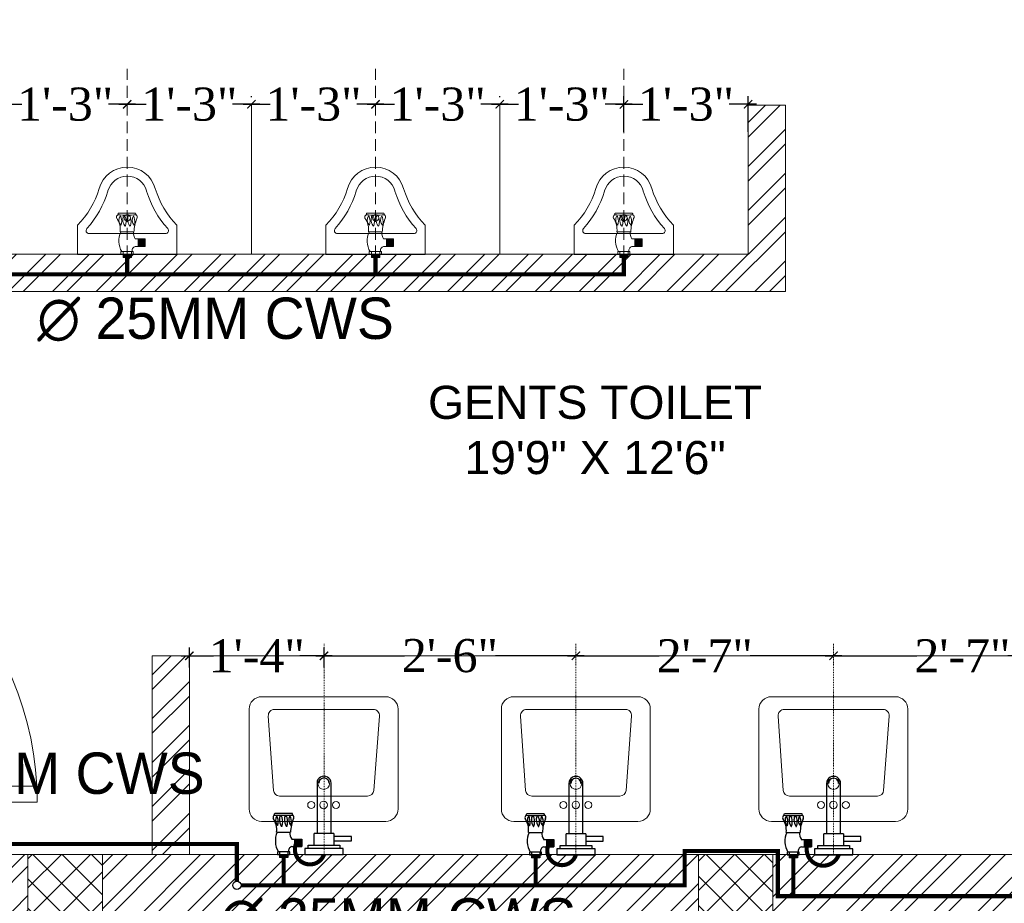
# Model space of a CAD drawing. Header units: inches. Extents: x 105152 to 158499, y 12149 to 30915.
# Tile 328 of 339: x 125587 to 125706, y 29328 to 29434. Entities that reach past the tile are written whole.
import ezdxf

# ---------------------------------------------------------------- set-up
doc = ezdxf.new("R2010")
doc.units = ezdxf.units.IN
doc.header["$MEASUREMENT"] = 0
doc.header["$PDMODE"] = 34
doc.linetypes.add('DASHED2', pattern=[0.375, 0.25, -0.125])
for name, color, linetype, lineweight in [('CENTER', 46, 'DASHED2', 9), ('FIRE TEXT', 7, 'Continuous', 25), ('PD_DOOR', 42, 'Continuous', 25), ('PL. FICTURE', 4, 'Continuous', 25), ('PP-Domestic  Cold Water Supply', 5, 'Continuous', 25), ('PP-SPRINKLER PIPE', 1, 'Continuous', 0), ('UAV', 140, 'Continuous', 5)]:
    doc.layers.add(name, color=color, linetype=linetype, lineweight=lineweight)
doc.layers.add('PD_025_TEXT', color=61, linetype='Continuous')
doc.layers.add('PP--DIM', color=7, linetype='Continuous')
doc.layers.add('PD_BASE', color=8, linetype='Continuous', transparency=0.5)
doc.styles.add('MtX_Times_New_Roman', font='txt')
doc.styles.add('style1', font='arial.ttf', dxfattribs={"height": 500})
doc.styles.add('TIMES NEW ROMAN', font='times.ttf')
doc.dimstyles.new('PP-DIM', dxfattribs={"dimtxt": 4, "dimasz": 1, "dimexe": 1, "dimexo": 1, "dimgap": 0.09, "dimtad": 0, "dimdec": 0, "dimzin": 0, "dimdsep": 46, "dimlunit": 4, "dimtxsty": 'TIMES NEW ROMAN', "dimblk": 'ARCHTICK', "dimcen": 0.09, "dimdle": 1, "dimclrd": 256, "dimclre": 256, "dimclrt": 256, "dimadec": 0, "dimazin": 0, "dimtfac": 1, "dimtdec": 4, "dimtofl": 0, "dimtmove": 1, "dimatfit": 3, "dimfxl": 1, "dimtolj": 1, "dimtzin": 0, "dimlwd": -1, "dimlwe": -1, "dimarcsym": 0})

# ---------------------------------------------------------------- blocks, each defined once
blk = doc.blocks.new('LV')
at = {"color": 251, "lineweight": 5}
for p, q in [((-254, 510.1), (254, 510.1)), ((-304.8, 50.8), (-304.8, 459.3)), ((-201, 458), (203.1, 458)), ((304.8, 459.3), (304.8, 50.8)), ((-205.3, 127), (-226.3, 430.8)), ((228.4, 430.6), (205.5, 126.8)), ((180.2, 103.5), (-180, 103.5)), ((254, 0), (-254, 0))]:
    blk.add_line(p, q, dxfattribs=at)
for centre, radius in [((0.4, 154.3), 23.6), ((-50.8, 67.2), 14.4), ((0, 67.2), 15.3), ((50.8, 67.2), 14.4)]:
    blk.add_circle(centre, radius, dxfattribs=at)
for centre, radius, start, end in [((-254, 459.3), 50.8, 90, 180), ((254, 459.3), 50.8, 0, 90), ((-201, 432.6), 25.4, 90, 184.2016), ((203.1, 432.6), 25.4, 355.4179, 90), ((-180, 128.9), 25.4, 184.2016, 270), ((180.2, 128.9), 25.4, 270, 355.4179), ((-254, 50.8), 50.8, 180, 270), ((254, 50.8), 50.8, 270, 0)]:
    blk.add_arc(centre, radius, start, end, dxfattribs=at)
blk = doc.blocks.new('A$C33087201')
at = {"color": 251, "lineweight": 5}
for p, q in [((0, 289.6), (165, 289.6)), ((0, 289.6), (0, 193.2)), ((330, 289.6), (165, 289.6)), ((330, 289.6), (330, 193.2)), ((38.1, 220.9), (291.9, 220.9))]:
    blk.add_line(p, q, dxfattribs=at)
blk.add_circle((165, 168.2), 10.4, dxfattribs=at)
for centre, radius, start, end in [((38.1, 210.9), 10, 90, 221.8242), ((-215.7, -16.2), 330.6, 16.9059, 41.8242), ((545.7, -16.2), 330.6, 138.1758, 163.0941), ((291.9, 210.9), 10, 318.1758, 90), ((-215.7, -16.2), 300.6, 16.9059, 44.1446), ((545.7, -16.2), 300.6, 135.8554, 163.0941), ((164.8, 96.2), 96.2, 195.0681, 270.0943), ((164.8, 96.2), 66.2, 195.0681, 270.0943), ((165.2, 96.2), 66.2, 269.9057, 344.9319), ((165.2, 96.2), 96.2, 269.9057, 344.9319)]:
    blk.add_arc(centre, radius, start, end, dxfattribs=at)
blk = doc.blocks.new('door 1')
at = {"layer": 'PD_DOOR', "color": 251, "lineweight": 5}
for p, q in [((160472.9, 15356.5), (160472.9, 15360.1)), ((160472.9, 15360.1), (160472.9, 15356.5)), ((160602.9, 15360.1), (160472.9, 15360.1)), ((160472.9, 15360.1), (160472.9, 15359.7)), ((160472.9, 15335.1), (160472.9, 15360.1)), ((160472.9, 15359.7), (160472.9, 15335.6)), ((159755.9, 15337.6), (159695.9, 15337.6)), ((159695.9, 15337.6), (159695.9, 15312.6)), ((159695.9, 15312.6), (159695.9, 15337.6)), ((159695.9, 15337.6), (159755.9, 15337.6)), ((159695.9, 15212.6), (159695.9, 15337.6)), ((159697.9, 15312.6), (159697.9, 15335.6)), ((159697.9, 15335.6), (159753.9, 15335.6)), ((159753.9, 15335.6), (159697.9, 15335.6)), ((159697.9, 15335.6), (159697.9, 15312.6)), ((159753.9, 15335.6), (159753.9, 15267.6)), ((159753.9, 15267.6), (159753.9, 15335.6)), ((159755.9, 15265.6), (159755.9, 15337.6)), ((159755.9, 15337.6), (159755.9, 15265.6)), ((160472.9, 15335.1), (160472.9, 15338.8)), ((160472.9, 15338.8), (160472.9, 15335.1)), ((160472.9, 15335.6), (160472.9, 15335.1)), ((160472.9, 15335.1), (160602.9, 15335.1)), ((160795.9, 15337.6), (160735.9, 15337.6)), ((160735.9, 15337.6), (160735.9, 15265.6)), ((160735.9, 15265.6), (160735.9, 15337.6)), ((160735.9, 15337.6), (160795.9, 15337.6)), ((160737.9, 15267.6), (160737.9, 15335.6)), ((160737.9, 15335.6), (160793.9, 15335.6)), ((160793.9, 15335.6), (160737.9, 15335.6)), ((160737.9, 15335.6), (160737.9, 15267.6)), ((160793.9, 15335.6), (160793.9, 15312.6)), ((160793.9, 15312.6), (160793.9, 15335.6)), ((160795.9, 15312.6), (160795.9, 15337.6)), ((160795.9, 15337.6), (160795.9, 15312.6)), ((160795.9, 15337.6), (160795.9, 15212.6)), ((159695.9, 15312.6), (159697.9, 15312.6)), ((159697.9, 15312.6), (159695.9, 15312.6)), ((160615.4, 15322.6), (160615.4, 15272.6)), ((160640.4, 15272.6), (160640.4, 15322.6)), ((160793.9, 15312.6), (160795.9, 15312.6)), ((160795.9, 15312.6), (160793.9, 15312.6)), ((159753.9, 15267.6), (159738.9, 15267.6)), ((159738.9, 15267.6), (159738.9, 15214.6)), ((159738.9, 15214.6), (159738.9, 15267.6)), ((159738.9, 15267.6), (159753.9, 15267.6)), ((159740.9, 15212.6), (159740.9, 15265.6)), ((159740.9, 15265.6), (159755.9, 15265.6)), ((159755.9, 15265.6), (159740.9, 15265.6)), ((159740.9, 15265.6), (159740.9, 15212.6)), ((160605.4, 15272.6), (160605.4, 15262.6)), ((160622.1, 15272.6), (160605.4, 15272.6)), ((160605.4, 15272.6), (160622.1, 15272.6)), ((160640.4, 15272.6), (160615.4, 15272.6)), ((160615.4, 15272.6), (160621.7, 15272.6)), ((160617.9, 15267.6), (160617.9, 15262.6)), ((160637.9, 15267.6), (160617.9, 15267.6)), ((160617.9, 15267.6), (160637.9, 15267.6)), ((160621.7, 15272.6), (160624.7, 15272.6)), ((160624.7, 15272.6), (160627.9, 15272.6)), ((160627.9, 15272.6), (160631.2, 15272.6)), ((160627.9, 15272.6), (160650.4, 15272.6)), ((160631.2, 15272.6), (160634.2, 15272.6)), ((160650.4, 15272.6), (160633.8, 15272.6)), ((160634.2, 15272.6), (160640.4, 15272.6)), ((160637.9, 15262.6), (160637.9, 15267.6)), ((160650.4, 15262.6), (160650.4, 15272.6)), ((160735.9, 15265.6), (160750.9, 15265.6)), ((160750.9, 15265.6), (160735.9, 15265.6)), ((160752.9, 15267.6), (160737.9, 15267.6)), ((160737.9, 15267.6), (160752.9, 15267.6)), ((160750.9, 15265.6), (160750.9, 15212.6)), ((160750.9, 15212.6), (160750.9, 15265.6)), ((160752.9, 15214.6), (160752.9, 15267.6)), ((160752.9, 15267.6), (160752.9, 15214.6)), ((159697.9, 15237.6), (159695.9, 15237.6)), ((159695.9, 15237.6), (159695.9, 15212.6)), ((159695.9, 15212.6), (159695.9, 15237.6)), ((159695.9, 15237.6), (159697.9, 15237.6)), ((159697.9, 15214.6), (159697.9, 15237.6)), ((159697.9, 15237.6), (159697.9, 15214.6)), ((160747.9, 15262.6), (159743.9, 15262.6)), ((159743.9, 15262.6), (159743.9, 15212.6)), ((160747.9, 15262.6), (159743.9, 15262.6)), ((159743.9, 15262.6), (159743.9, 15212.6)), ((160650.4, 15262.6), (160605.4, 15262.6)), ((160605.4, 15262.6), (160650.4, 15262.6)), ((160637.9, 15262.6), (160617.9, 15262.6)), ((160617.9, 15262.6), (160637.9, 15262.6)), ((160747.9, 15212.6), (160747.9, 15262.6)), ((160747.9, 15262.6), (160747.9, 15212.6)), ((160795.9, 15237.6), (160793.9, 15237.6)), ((160793.9, 15237.6), (160793.9, 15214.6)), ((160793.9, 15214.6), (160793.9, 15237.6)), ((160793.9, 15237.6), (160795.9, 15237.6)), ((160795.9, 15212.6), (160795.9, 15237.6)), ((160795.9, 15237.6), (160795.9, 15212.6)), ((159695.9, 15212.6), (159740.9, 15212.6)), ((159740.9, 15212.6), (159695.9, 15212.6)), ((159695.9, 15212.6), (159743.9, 15212.6)), ((159743.9, 15212.6), (159695.9, 15212.6)), ((159738.9, 15214.6), (159697.9, 15214.6)), ((159697.9, 15214.6), (159738.9, 15214.6)), ((159793.9, 15212.6), (159743.9, 15212.6)), ((159743.9, 15212.6), (159743.9, 14208.6)), ((159743.9, 15212.6), (160747.9, 15212.6)), ((159743.9, 15212.6), (159793.9, 15212.6)), ((159743.9, 15212.6), (159793.9, 15212.6)), ((159793.9, 15212.6), (159743.9, 15212.6)), ((159793.9, 14208.6), (159793.9, 15212.6)), ((159793.9, 15212.6), (160747.9, 15212.6)), ((159793.9, 15212.6), (160747.9, 15212.6)), ((160747.9, 15212.6), (159793.9, 15212.6)), ((160605.4, 15212.6), (160605.4, 15202.6)), ((160605.4, 15212.6), (160650.4, 15212.6)), ((160639.2, 15212.6), (160605.4, 15212.6)), ((160617.9, 15212.6), (160617.9, 15207.6)), ((160617.9, 15212.6), (160637.9, 15212.6)), ((160618.3, 15212.6), (160617.9, 15212.6)), ((160617.9, 15207.6), (160637.9, 15207.6)), ((160637.9, 15207.6), (160617.9, 15207.6)), ((160637.9, 15212.6), (160618.3, 15212.6)), ((160637.9, 15207.6), (160637.9, 15212.6)), ((160650.4, 15212.6), (160639.2, 15212.6)), ((160650.4, 15202.6), (160650.4, 15212.6)), ((160747.9, 15212.6), (160795.9, 15212.6)), ((160795.9, 15212.6), (160747.9, 15212.6)), ((160750.9, 15212.6), (160795.9, 15212.6)), ((160795.9, 15212.6), (160750.9, 15212.6)), ((160793.9, 15214.6), (160752.9, 15214.6)), ((160752.9, 15214.6), (160793.9, 15214.6)), ((160605.4, 15202.6), (160650.4, 15202.6)), ((160650.4, 15202.6), (160605.4, 15202.6)), ((160615.4, 15202.6), (160615.4, 15177.6)), ((160615.4, 15202.6), (160640.4, 15202.6)), ((160640.4, 15202.6), (160615.4, 15202.6)), ((160640.4, 15177.6), (160640.4, 15202.6)), ((160472.9, 15165.1), (160472.9, 15161.5)), ((160472.9, 15161.5), (160472.9, 15165.1)), ((160602.9, 15165.1), (160472.9, 15165.1)), ((160472.9, 15165.1), (160472.9, 15164.7)), ((160472.9, 15140.1), (160472.9, 15165.1)), ((160472.9, 15164.7), (160472.9, 15140.6)), ((160472.9, 15143.8), (160472.9, 15140.1)), ((160472.9, 15140.1), (160472.9, 15143.8)), ((160472.9, 15140.6), (160472.9, 15140.1)), ((160472.9, 15140.1), (160602.9, 15140.1)), ((159743.9, 14208.6), (159793.9, 14208.6))]:
    blk.add_line(p, q, dxfattribs=at)
at = {"layer": 'PD_DOOR', "color": 251, "lineweight": 5, "flags": 128}
for points in [[(160460.4, 15347.6), (160460.5, 15348.1), (160460.5, 15348.6), (160460.5, 15349.1), (160460.6, 15349.6), (160460.7, 15350.1), (160460.8, 15350.6), (160460.9, 15351.1), (160461.1, 15351.6), (160461.2, 15352), (160461.4, 15352.5), (160461.6, 15353), (160461.9, 15353.4), (160462.1, 15353.9), (160462.4, 15354.3), (160462.6, 15354.7), (160462.9, 15355.1), (160463.2, 15355.5), (160463.5, 15355.9), (160463.9, 15356.3), (160464.2, 15356.6), (160464.6, 15357), (160465, 15357.3), (160465.4, 15357.6), (160465.8, 15357.9), (160466.2, 15358.2), (160466.6, 15358.4), (160467, 15358.7), (160467.5, 15358.9), (160467.9, 15359.1), (160468.4, 15359.3), (160468.9, 15359.5), (160469.4, 15359.6), (160469.8, 15359.8), (160470.3, 15359.9), (160470.8, 15360), (160471.3, 15360), (160471.8, 15360.1), (160472.3, 15360.1), (160472.8, 15360.1), (160472.9, 15360.1)], [(160640.4, 15322.6), (160640.4, 15324.1), (160640.3, 15325.6), (160640.2, 15327.1), (160640, 15328.6), (160639.7, 15330.1), (160639.4, 15331.6), (160639, 15333), (160638.5, 15334.4), (160638, 15335.9), (160637.5, 15337.2), (160636.9, 15338.6), (160636.2, 15340), (160635.5, 15341.3), (160634.7, 15342.6), (160633.9, 15343.8), (160633, 15345), (160632.1, 15346.2), (160631.1, 15347.4), (160630.1, 15348.5), (160629.1, 15349.5), (160628, 15350.6), (160626.8, 15351.5), (160625.7, 15352.5), (160624.4, 15353.4), (160623.2, 15354.2), (160621.9, 15355), (160620.6, 15355.7), (160619.3, 15356.4), (160617.9, 15357), (160616.5, 15357.6), (160615.1, 15358.1), (160613.7, 15358.6), (160612.2, 15359), (160610.8, 15359.3), (160609.3, 15359.6), (160607.8, 15359.8), (160606.3, 15360), (160604.8, 15360.1), (160603.3, 15360.1), (160602.9, 15360.1)], [(160472.9, 15335.1), (160472.4, 15335.2), (160471.9, 15335.2), (160471.4, 15335.2), (160470.9, 15335.3), (160470.5, 15335.4), (160470, 15335.5), (160469.5, 15335.6), (160469, 15335.8), (160468.5, 15335.9), (160468.1, 15336.1), (160467.6, 15336.3), (160467.2, 15336.6), (160466.7, 15336.8), (160466.3, 15337.1), (160465.9, 15337.3), (160465.5, 15337.6), (160465.1, 15337.9), (160464.7, 15338.2), (160464.3, 15338.6), (160464, 15338.9), (160463.6, 15339.3), (160463.3, 15339.7), (160463, 15340.1), (160462.7, 15340.5), (160462.4, 15340.9), (160462.2, 15341.3), (160461.9, 15341.8), (160461.7, 15342.2), (160461.5, 15342.7), (160461.3, 15343.1), (160461.1, 15343.6), (160461, 15344.1), (160460.8, 15344.5), (160460.7, 15345), (160460.6, 15345.5), (160460.5, 15346), (160460.5, 15346.5), (160460.5, 15347), (160460.4, 15347.5), (160460.4, 15347.6)], [(160602.9, 15335.1), (160603.4, 15335.1), (160603.9, 15335.1), (160604.4, 15335.1), (160604.9, 15335), (160605.4, 15334.9), (160605.9, 15334.8), (160606.4, 15334.7), (160606.9, 15334.5), (160607.3, 15334.3), (160607.8, 15334.2), (160608.3, 15334), (160608.7, 15333.7), (160609.2, 15333.5), (160609.6, 15333.2), (160610, 15333), (160610.4, 15332.7), (160610.8, 15332.4), (160611.2, 15332), (160611.6, 15331.7), (160611.9, 15331.4), (160612.2, 15331), (160612.6, 15330.6), (160612.9, 15330.2), (160613.2, 15329.8), (160613.5, 15329.4), (160613.7, 15329), (160614, 15328.5), (160614.2, 15328.1), (160614.4, 15327.6), (160614.6, 15327.2), (160614.8, 15326.7), (160614.9, 15326.2), (160615.1, 15325.7), (160615.2, 15325.3), (160615.3, 15324.8), (160615.3, 15324.3), (160615.4, 15323.8), (160615.4, 15323.3), (160615.4, 15322.8), (160615.4, 15322.6)], [(160602.9, 15140.1), (160604.4, 15140.2), (160605.9, 15140.3), (160607.4, 15140.4), (160608.9, 15140.6), (160610.4, 15140.9), (160611.9, 15141.2), (160613.3, 15141.6), (160614.7, 15142), (160616.2, 15142.5), (160617.5, 15143.1), (160618.9, 15143.7), (160620.3, 15144.4), (160621.6, 15145.1), (160622.9, 15145.9), (160624.1, 15146.7), (160625.3, 15147.6), (160626.5, 15148.5), (160627.7, 15149.5), (160628.8, 15150.5), (160629.8, 15151.5), (160630.9, 15152.6), (160631.8, 15153.8), (160632.8, 15154.9), (160633.7, 15156.1), (160634.5, 15157.4), (160635.3, 15158.7), (160636, 15160), (160636.7, 15161.3), (160637.3, 15162.7), (160637.9, 15164.1), (160638.4, 15165.5), (160638.9, 15166.9), (160639.3, 15168.3), (160639.6, 15169.8), (160639.9, 15171.3), (160640.1, 15172.8), (160640.3, 15174.2), (160640.4, 15175.7), (160640.4, 15177.2), (160640.4, 15177.6)], [(160615.4, 15177.6), (160615.4, 15177.1), (160615.4, 15176.6), (160615.4, 15176.1), (160615.3, 15175.7), (160615.2, 15175.2), (160615.1, 15174.7), (160615, 15174.2), (160614.8, 15173.7), (160614.6, 15173.2), (160614.5, 15172.8), (160614.3, 15172.3), (160614, 15171.9), (160613.8, 15171.4), (160613.5, 15171), (160613.3, 15170.6), (160613, 15170.2), (160612.7, 15169.8), (160612.3, 15169.4), (160612, 15169), (160611.7, 15168.7), (160611.3, 15168.3), (160610.9, 15168), (160610.5, 15167.7), (160610.1, 15167.4), (160609.7, 15167.1), (160609.3, 15166.9), (160608.8, 15166.6), (160608.4, 15166.4), (160607.9, 15166.2), (160607.5, 15166), (160607, 15165.8), (160606.5, 15165.7), (160606, 15165.5), (160605.6, 15165.4), (160605.1, 15165.3), (160604.6, 15165.3), (160604.1, 15165.2), (160603.6, 15165.2), (160603.1, 15165.1), (160602.9, 15165.1)], [(160460.4, 15152.6), (160460.5, 15153.1), (160460.5, 15153.6), (160460.5, 15154.1), (160460.6, 15154.6), (160460.7, 15155.1), (160460.8, 15155.6), (160460.9, 15156.1), (160461.1, 15156.6), (160461.2, 15157), (160461.4, 15157.5), (160461.6, 15158), (160461.9, 15158.4), (160462.1, 15158.9), (160462.4, 15159.3), (160462.6, 15159.7), (160462.9, 15160.1), (160463.2, 15160.5), (160463.5, 15160.9), (160463.9, 15161.3), (160464.2, 15161.6), (160464.6, 15162), (160465, 15162.3), (160465.4, 15162.6), (160465.8, 15162.9), (160466.2, 15163.2), (160466.6, 15163.4), (160467, 15163.7), (160467.5, 15163.9), (160467.9, 15164.1), (160468.4, 15164.3), (160468.9, 15164.5), (160469.4, 15164.6), (160469.8, 15164.8), (160470.3, 15164.9), (160470.8, 15165), (160471.3, 15165), (160471.8, 15165.1), (160472.3, 15165.1), (160472.8, 15165.1), (160472.9, 15165.1)], [(160472.9, 15140.1), (160472.4, 15140.2), (160471.9, 15140.2), (160471.4, 15140.2), (160470.9, 15140.3), (160470.5, 15140.4), (160470, 15140.5), (160469.5, 15140.6), (160469, 15140.8), (160468.5, 15140.9), (160468.1, 15141.1), (160467.6, 15141.3), (160467.2, 15141.6), (160466.7, 15141.8), (160466.3, 15142.1), (160465.9, 15142.3), (160465.5, 15142.6), (160465.1, 15142.9), (160464.7, 15143.2), (160464.3, 15143.6), (160464, 15143.9), (160463.6, 15144.3), (160463.3, 15144.7), (160463, 15145.1), (160462.7, 15145.5), (160462.4, 15145.9), (160462.2, 15146.3), (160461.9, 15146.8), (160461.7, 15147.2), (160461.5, 15147.7), (160461.3, 15148.1), (160461.1, 15148.6), (160461, 15149.1), (160460.8, 15149.5), (160460.7, 15150), (160460.6, 15150.5), (160460.5, 15151), (160460.5, 15151.5), (160460.5, 15152), (160460.4, 15152.5), (160460.4, 15152.6)]]:
    blk.add_lwpolyline(points, dxfattribs=at)
at = {"layer": 'PD_DOOR', "color": 251, "lineweight": 5}
blk.add_arc((159743.9, 15212.6), 1004, 270, 0, dxfattribs=at)
blk = doc.blocks.new('DOOR1')
at = {"color": 251, "xscale": 0.03818181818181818, "yscale": 0.03818181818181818, "zscale": 0.03818181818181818, "rotation": 90}
blk.add_blockref('door 1', (-2370.94, -8406.75), dxfattribs=at)
blk = doc.blocks.new('FIRST FLOOR AR PLAN')
at = {"layer": 'PD_BASE', "lineweight": 5}
h = blk.add_hatch(dxfattribs=at)
h.set_pattern_fill('ANSI32', color=256, scale=10)
h.set_pattern_definition([(45, (123173.841, 20768.249), (-2.65165, 2.65165), []), (45, (123175.6088, 20768.249), (-2.65165, 2.65165), [])])
h.paths.add_polyline_path([(123176.99, 20811), (123167.99, 20811), (123167.99, 20729.5), (123176.99, 20729.5)])
h.paths.add_polyline_path([(123538.49, 20663.5), (123368.99, 20663.5), (123368.99, 20654.5), (123538.49, 20654.5)])
h.paths.add_polyline_path([(123722.99, 20663.5), (123553.49, 20663.5), (123553.49, 20654.5), (123722.99, 20654.5)])
h.paths.add_polyline_path([(123176.99, 21527.5), (123167.99, 21527.5), (123167.99, 21446), (123176.99, 21446)])
h.paths.add_polyline_path([(123176.99, 21431), (123167.99, 21431), (123167.99, 21291), (123176.99, 21291)])
h.paths.add_polyline_path([(123176.99, 21276), (123167.99, 21276), (123167.99, 21136), (123176.99, 21136)])
h.paths.add_polyline_path([(123176.99, 21121), (123167.99, 21121), (123167.99, 20981), (123176.99, 20981)])
h.paths.add_polyline_path([(123176.99, 20966), (123167.99, 20966), (123167.99, 20826), (123176.99, 20826)])
h.paths.add_polyline_path([(124268.99, 21602.5), (124102.49, 21602.5), (124102.49, 21593.5), (124268.99, 21593.5)])
h.paths.add_polyline_path([(124087.49, 21602.5), (123922.49, 21602.5), (123922.49, 21593.5), (124087.49, 21593.5)])
h.paths.add_polyline_path([(123907.49, 21602.5), (123737.99, 21602.5), (123737.99, 21593.5), (123907.49, 21593.5)])
h.paths.add_polyline_path([(123722.99, 21602.5), (123553.49, 21602.5), (123553.49, 21593.5), (123722.99, 21593.5)])
h.paths.add_polyline_path([(123353.99, 21602.5), (123242.99, 21602.5), (123242.99, 21593.5), (123353.99, 21593.5)])
h.paths.add_polyline_path([(123227.99, 21602.5), (123167.99, 21602.5), (123167.99, 21542.5), (123176.99, 21542.5), (123176.99, 21593.5), (123227.99, 21593.5)])
h.paths.add_polyline_path([(123176.99, 20714.5), (123167.99, 20714.5), (123167.99, 20654.5), (123227.99, 20654.5), (123227.99, 20663.5), (123176.99, 20663.5)])
h.paths.add_polyline_path([(123353.99, 20663.5), (123242.99, 20663.5), (123242.99, 20654.5), (123353.99, 20654.5)])
h.paths.add_polyline_path([(123762.74, 20663.5), (123737.99, 20663.5), (123737.99, 20654.5), (123762.74, 20654.5)])
h.paths.add_polyline_path([(123907.49, 20663.5), (123882.74, 20663.5), (123882.74, 20654.5), (123907.49, 20654.5)])
h.paths.add_polyline_path([(123944.99, 20663.5), (123922.49, 20663.5), (123922.49, 20654.5), (123944.99, 20654.5)])
h.paths.add_polyline_path([(124087.49, 20663.5), (124064.99, 20663.5), (124064.99, 20654.5), (124087.49, 20654.5)])
h.paths.add_polyline_path([(124124.99, 20663.5), (124102.49, 20663.5), (124102.49, 20654.5), (124124.99, 20654.5)])
h.paths.add_polyline_path([(124268.99, 20663.5), (124244.99, 20663.5), (124244.99, 20654.5), (124268.99, 20654.5)])
h.paths.add_polyline_path([(124283.99, 20672.5), (124274.99, 20672.5)])
h.paths.add_polyline_path([(124283.99, 20811), (124274.99, 20811), (124274.99, 20672.5), (124283.99, 20672.5)])
h.paths.add_polyline_path([(124283.99, 20966), (124274.99, 20966), (124274.99, 20826), (124283.99, 20826)])
h.paths.add_polyline_path([(124283.99, 21276), (124274.99, 21276), (124274.99, 20981), (124283.99, 20981)])
h.paths.add_polyline_path([(124283.99, 21584.5), (124274.99, 21584.5), (124274.99, 21446), (124283.99, 21446)])
h.paths.add_polyline_path([(124265.99, 21443), (124160.99, 21443), (124160.99, 21434), (124265.99, 21434)])
h.paths.add_polyline_path([(124160.99, 21431), (124151.99, 21431), (124151.99, 21353), (124160.99, 21353)])
h.paths.add_polyline_path([(124151.99, 21443), (124079.99, 21443), (124079.99, 21434), (124151.99, 21434)])
h.paths.add_polyline_path([(124079.99, 21431), (124070.99, 21431), (124070.99, 21353), (124079.99, 21353)])
h.paths.add_polyline_path([(124070.99, 21443), (123989.99, 21443), (123989.99, 21341), (124016.99, 21341), (124016.99, 21350), (123998.99, 21350), (123998.99, 21434), (124070.99, 21434)])
h.paths.add_polyline_path([(124070.99, 21350), (124052.99, 21350), (124052.99, 21341), (124070.99, 21341)], flags=17)
h.paths.add_polyline_path([(124097.99, 21350), (124079.99, 21350), (124079.99, 21341), (124097.99, 21341)])
h.paths.add_polyline_path([(124151.99, 21350), (124133.99, 21350), (124133.99, 21341), (124151.99, 21341)])
h.paths.add_polyline_path([(124160.99, 21341), (124151.99, 21341), (124151.99, 21278), (124160.99, 21278)])
h.paths.add_polyline_path([(124283.99, 21292), (124274.99, 21292), (124274.99, 21291), (124283.99, 21291)])
h.paths.add_polyline_path([(124283.99, 21431), (124274.99, 21431), (124274.99, 21412), (124283.99, 21412)])
h.paths.add_polyline_path([(123405.74, 21593.5), (123405.74, 21602.5), (123368.99, 21602.5), (123368.99, 21593.5)])
h.paths.add_polyline_path([(123501.74, 21602.5), (123501.74, 21593.5), (123538.49, 21593.5), (123538.49, 21602.5)])
h = blk.add_hatch(dxfattribs=at)
h.set_pattern_fill('ANSI32', color=256, scale=10)
h.set_pattern_definition([(45, (150297.4604, 39481.8853), (-2.65165043, 2.65165043), []), (45, (150299.228, 39481.8853), (-2.65165043, 2.65165043), [])])
h.paths.add_polyline_path([(124090.49, 21467), (124085.99, 21467), (124085.99, 21443), (124090.49, 21443)])
h.paths.add_polyline_path([(124223.99, 21480.62), (124214.99, 21480.62), (124214.99, 21443), (124219.49, 21443), (124219.49, 21476.12), (124223.99, 21476.12)])
h.paths.add_polyline_path([(124274.99, 21480.62), (124247.99, 21480.62), (124247.99, 21476.12), (124274.99, 21476.12)])
h.paths.add_polyline_path([(124162.49, 21533.5), (124157.99, 21533.5), (124157.99, 21515.5), (124037.99, 21515.5), (124037.99, 21511), (124162.49, 21511)])
h = blk.add_hatch(dxfattribs=at)
h.set_pattern_fill('ANSI37', color=256, scale=20)
h.set_pattern_definition([(45, (268611.2745, 47371.9895), (-1.767766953, 1.767766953), []), (135, (268611.2745, 47371.9895), (-1.767766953, -1.767766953), [])])
h.paths.add_polyline_path([(124160.99, 21431), (124160.99, 21443), (124151.99, 21443), (124151.99, 21431)])
h.paths.add_polyline_path([(124079.99, 21431), (124079.99, 21443), (124070.99, 21443), (124070.99, 21431)])
h.paths.add_polyline_path([(124079.99, 21341), (124079.99, 21353), (124070.99, 21353), (124070.99, 21341)])
h.paths.add_polyline_path([(124160.99, 21353), (124151.99, 21353), (124151.99, 21341), (124160.99, 21341)])
at = {"layer": 'PD_BASE', "lineweight": 5, "ltscale": 12}
for p, q in [((124097.99, 21515.5), (124097.99, 21533.5)), ((124127.99, 21515.5), (124127.99, 21533.5)), ((124214.99, 21467), (124090.49, 21467))]:
    blk.add_line(p, q, dxfattribs=at)
at = {"layer": 'PD_BASE', "lineweight": 5}
for p, q in [((124157.99, 21515.5), (124157.99, 21533.5)), ((124157.99, 21533.5), (124162.49, 21533.5)), ((124162.49, 21511), (124162.49, 21533.5)), ((124037.99, 21515.5), (124157.99, 21515.5)), ((124037.99, 21511), (124162.49, 21511)), ((124085.99, 21467), (124085.99, 21443)), ((124085.99, 21467), (124090.49, 21467)), ((124090.49, 21467), (124090.49, 21443)), ((124070.99, 21443), (123989.99, 21443)), ((124070.99, 21341), (124070.99, 21443)), ((124265.99, 21443), (124070.99, 21443))]:
    blk.add_line(p, q, dxfattribs=at)
for points in [[(124070.99, 21431), (124070.99, 21443), (124079.99, 21443), (124079.99, 21431)], [(124160.99, 21431), (124160.99, 21443), (124151.99, 21443), (124151.99, 21431)]]:
    blk.add_lwpolyline(points, close=True, dxfattribs=at)
at = {"layer": 'PD_BASE', "ltscale": 12, "xscale": 0.03636363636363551, "yscale": 0.03636363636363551, "zscale": 0.03636363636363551, "rotation": 180}
for p in [(124088.99, 21526.03), (124118.99, 21526.03), (124148.99, 21526.03)]:
    blk.add_blockref('A$C33087201', p, dxfattribs=at)
at = {"layer": 'PD_BASE', "ltscale": 25}
blk.add_blockref('DOOR1', (126985.55, 23756.77), dxfattribs=at)
at = {"layer": 'PD_BASE', "ltscale": 12, "xscale": 0.0295236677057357, "yscale": 0.0295236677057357, "zscale": 0.0295236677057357}
for p in [(124106.71, 21447), (124137.18, 21447), (124168.3, 21447)]:
    blk.add_blockref('LV', p, dxfattribs=at)
at = {"layer": 'PD_BASE', "insert": (124075.26, 21499.62), "char_height": 4, "width": 128.4952, "attachment_point": 1, "style": 'style1'}
blk.add_mtext('\\pxqc;GENTS TOILET\\P19\'9" X 12\'6"', dxfattribs=at)
blk = doc.blocks.new('URINAL AV-PP')
at = {"layer": 'CENTER', "ltscale": 5}
blk.add_line((0, 0.33), (0, -19.61), dxfattribs=at)
at = {"layer": 'UAV'}
for p, q in [((-0.66, -0.29), (-0.66, 0)), ((-0.66, 0), (0.63, 0)), ((-0.44, 0.33), (-0.44, 0)), ((0.44, 0.33), (-0.44, 0.33)), ((0.44, 0.27), (-0.44, 0.27)), ((0.44, 0.22), (-0.44, 0.22)), ((0.44, 0.16), (-0.44, 0.16)), ((0.44, 0.11), (-0.44, 0.11)), ((0.44, 0.06), (-0.44, 0.06)), ((-0.44, 0), (-0.44, -0.29)), ((0, 0.33), (0, 0)), ((0.44, 0), (0.44, 0.33)), ((0.63, 0), (0.63, -0.29)), ((0.63, -0.29), (-0.66, -0.29)), ((0.44, 0), (0.44, -0.29)), ((0.85, -0.83), (1.91, -0.83)), ((1.15, -1.62), (1.15, -0.83)), ((1.2, -1.62), (1.2, -0.83)), ((1.25, -1.62), (1.25, -0.83)), ((1.31, -1.62), (1.31, -0.83)), ((1.36, -1.62), (1.36, -0.83)), ((1.42, -1.62), (1.42, -0.83)), ((1.47, -1.62), (1.47, -0.83)), ((1.53, -1.62), (1.53, -0.83)), ((1.58, -1.62), (1.58, -0.83)), ((1.64, -1.62), (1.64, -0.83)), ((1.69, -1.62), (1.69, -0.83)), ((1.75, -1.62), (1.75, -0.83)), ((1.8, -1.62), (1.8, -0.83)), ((1.86, -1.62), (1.86, -0.83)), ((1.91, -1.62), (1.91, -0.83)), ((0.85, -1.62), (1.91, -1.62)), ((-0.75, -2.36), (0.72, -2.36)), ((-0.94, -4.35), (0.89, -4.36))]:
    blk.add_line(p, q, dxfattribs=at)
for centre, radius, start, end in [((1.3, -1.43), 2.19, 148.4203, 205.0044), ((0.95, -0.41), 0.434, 163.4815, 256.4871), ((1.83, -2.28), 1.18, 146.0106, 183.9414), ((-2.89, -2.61), 2.16, 325.4641, 6.6805), ((-0.04, -3.63), 0.833, 137.2334, 212.3378), ((-1.79, -3.48), 1.21, 339.5193, 19.7037), ((0.92, -3.72), 1.38, 149.002, 179.3727), ((-0.22, -3.03), 0.0444, 22.3068, 157.6932), ((-1.74, -3.47), 1.63, 344.6565, 16.3906), ((1.44, -3.72), 1.38, 149.002, 179.3727), ((0.3, -3.03), 0.0444, 22.3068, 157.6932), ((-1.22, -3.47), 1.63, 344.6565, 16.3906), ((1.36, -3.63), 0.833, 137.2334, 212.3378), ((5.19, -2.14), 4.48, 182.7872, 201.6775), ((-0.4, -3.47), 1.21, 339.5193, 19.7037), ((-0.85, -3.93), 0.281, 160.0867, 238.5665), ((-0.04, -21.41), 17.27, 86.6913, 93.1887), ((-0.99, -3.85), 0.344, 317.3015, 350.6653), ((0.56, -3.69), 1.02, 180.5091, 203.3313), ((-0.49, -3.77), 0.353, 290.2975, 337.3492), ((1.08, -3.69), 1.02, 180.5091, 203.3313), ((0.03, -3.77), 0.353, 290.2975, 337.3492), ((0.4, -3.84), 0.344, 317.3015, 350.6653), ((0.81, -3.95), 0.263, 303.5384, 36.0533), ((-1.62, -4.45), 0.684, 8.4516, 24.808), ((0.46, -4.08), 0.504, 327.1624, 350.0789)]:
    blk.add_arc(centre, radius, start, end, dxfattribs=at)
blk = doc.blocks.new('PP-SINGLE TAP BASIN')
at = {"layer": 'CENTER', "linetype": 'DASHED2'}
blk.add_line((457.2, 0), (0, 0), dxfattribs=at)
at = {"layer": 'PL. FICTURE', "color": 4}
for p, q in [((-6.8, 78.4), (-6.8, 96.4)), ((5.8, 96.4), (-6.8, 96.4)), ((-6.8, 87.4), (0, 87.4)), ((-5.6, 96.4), (-5.6, 78.4)), ((-4.5, 96.4), (-4.5, 78.4)), ((-3.4, 96.4), (-3.4, 78.4)), ((-2.3, 96.4), (-2.3, 78.4)), ((-1.1, 96.4), (-1.1, 78.4)), ((0, 101), (0, 74.4)), ((5.9, 101), (0, 101)), ((5.9, 74.4), (5.9, 101)), ((48.4, 102.8), (48.4, 72.7)), ((89.4, 106.7), (89.4, 69.2)), ((0, 78.4), (-6.8, 78.4)), ((5.9, 78.4), (-6.8, 78.4)), ((0, 74.4), (5.9, 74.4)), ((17.1, 69.9), (17.1, 48.2)), ((33.2, 70), (33.2, 48.2)), ((33.2, 63.9), (17.1, 63.9)), ((33.2, 61.9), (17.1, 61.9)), ((33.2, 60), (17.1, 60)), ((33.2, 58), (17.1, 58)), ((33.2, 56), (17.1, 56)), ((33.2, 54.1), (17.1, 54.1)), ((33.2, 52.1), (17.1, 52.1)), ((33.2, 50.1), (17.1, 50.1)), ((33.2, 50.1), (17.1, 50.1)), ((33.2, 48.2), (17.1, 48.2))]:
    blk.add_line(p, q, dxfattribs=at)
at = {"layer": 'PL. FICTURE'}
for p, q in [((20.4, 21.2), (45.4, 21.2)), ((45.4, -21.2), (45.4, 21.2)), ((154.8, 15.2), (45.4, 15.2)), ((45.4, -21.2), (20.4, -21.2)), ((45.4, -15.2), (154.8, -15.2))]:
    blk.add_line(p, q, dxfattribs=at)
at = {"layer": 'PL. FICTURE', "linetype": 'Continuous'}
blk.add_lwpolyline([(0, 41.7), (0, -41.7), (13.1, -41.7), (13.1, 41.7)], close=True, dxfattribs=at)
at = {"layer": 'PL. FICTURE'}
for points in [[(13.1, 34.2), (20.4, 34.2), (20.4, -34.2), (13.1, -34.2)], [(39.4, -21.2), (29.4, -21.2), (29.4, -59.4), (39.4, -59.4)]]:
    blk.add_lwpolyline(points, close=True, dxfattribs=at)
at = {"layer": 'PL. FICTURE', "color": 4}
for centre, radius, start, end in [((53.5, 146.8), 44.3, 263.3195, 304.5359), ((80.6, 104.9), 5.77, 31.4335, 109.9133), ((439.5, 88.1), 354.5, 176.8113, 183.3087), ((91.4, 120.6), 14, 245.192, 261.5484), ((29.4, 60.7), 45, 64.9956, 121.5797), ((62.1, 91.8), 0.911, 112.3068, 247.6932), ((76.3, 68.5), 28.2, 90.6273, 120.998), ((71.2, 123.1), 33.5, 253.6094, 285.3435), ((76.3, 57.8), 28.2, 90.6273, 120.998), ((74.6, 88.1), 17.1, 57.6622, 132.7666), ((71.4, 124.1), 24.9, 250.2963, 290.4807), ((75.8, 75.8), 20.9, 66.6687, 89.4909), ((75.8, 65.1), 20.9, 66.6687, 89.4909), ((78.9, 107.8), 7.06, 279.3347, 312.6985), ((77.3, 97.5), 7.26, 292.6508, 339.7025), ((8.4, 67.9), 8.91, 13.5129, 106.5185), ((46.7, 49.8), 24.3, 86.0586, 123.9894), ((43.9, -19.2), 92, 68.3225, 87.2128), ((62.1, 81.1), 0.911, 112.3068, 247.6932), ((71.2, 112.4), 33.5, 253.6094, 285.3435), ((74.5, 59.5), 17.1, 57.6622, 132.7666), ((71.3, 95.5), 24.9, 250.2963, 290.4807), ((81.1, 70.7), 5.39, 233.9467, 326.4616), ((78.8, 79.2), 7.06, 279.3347, 312.6985), ((77.3, 86.8), 7.26, 292.6508, 339.7025), ((83.8, 77.9), 10.3, 279.9211, 302.8376)]:
    blk.add_arc(centre, radius, start, end, dxfattribs=at)
at = {"layer": 'PL. FICTURE'}
for radius in [15.2, 15.2, 11]:
    blk.add_arc((154.8, 0), radius, 270, 90, dxfattribs=at)
blk = doc.blocks.new('_ArchTick')
at = {"color": 0, "linetype": 'ByBlock', "const_width": 0.15}
blk.add_lwpolyline([(-0.5, -0.5), (0.5, 0.5)], dxfattribs=at)
blk = doc.blocks.new('*D483')
at = {"layer": 'Defpoints', "color": 0}
for p in [(125623.54, 29357.65), (125607.27, 29355.25), (125623.54, 29355.25)]:
    blk.add_point(p, dxfattribs=at)
at = {"layer": 'PP--DIM', "ltscale": 12}
for p, q in [((125607.27, 29356.25), (125607.27, 29358.65)), ((125623.54, 29356.25), (125623.54, 29358.65)), ((125606.27, 29357.65), (125610.18, 29357.65)), ((125624.54, 29357.65), (125620.63, 29357.65))]:
    blk.add_line(p, q, dxfattribs=at)
at = {"layer": 'PP--DIM', "rotation": 180}
blk.add_blockref('_ArchTick', (125607.27, 29357.65), dxfattribs=at)
at = {"layer": 'PP--DIM'}
blk.add_blockref('_ArchTick', (125623.54, 29357.65), dxfattribs=at)
at = {"layer": 'PP--DIM', "insert": (125615.41, 29357.65), "char_height": 4, "attachment_point": 5, "style": 'TIMES NEW ROMAN'}
blk.add_mtext('\\A1;1\'-4"', dxfattribs=at)
blk = doc.blocks.new('*D484')
at = {"layer": 'Defpoints', "color": 0}
for p in [(125653.97, 29357.65), (125653.97, 29357.65), (125623.54, 29355.25)]:
    blk.add_point(p, dxfattribs=at)
at = {"layer": 'PP--DIM', "ltscale": 12}
for p, q in [((125623.54, 29356.25), (125623.54, 29358.65)), ((125653.97, 29358.65), (125653.97, 29358.65)), ((125622.54, 29357.65), (125633.25, 29357.65)), ((125654.97, 29357.65), (125644.26, 29357.65))]:
    blk.add_line(p, q, dxfattribs=at)
at = {"layer": 'PP--DIM', "rotation": 180}
blk.add_blockref('_ArchTick', (125623.54, 29357.65), dxfattribs=at)
at = {"layer": 'PP--DIM'}
blk.add_blockref('_ArchTick', (125653.97, 29357.65), dxfattribs=at)
at = {"layer": 'PP--DIM', "insert": (125638.75, 29357.65), "char_height": 4, "attachment_point": 5, "style": 'TIMES NEW ROMAN'}
blk.add_mtext('\\A1;2\'-6"', dxfattribs=at)
blk = doc.blocks.new('*D485')
at = {"layer": 'Defpoints', "color": 0}
for p in [(125653.97, 29357.65), (125685.1, 29357.65), (125685.1, 29357.65)]:
    blk.add_point(p, dxfattribs=at)
at = {"layer": 'PP--DIM', "ltscale": 12}
for p, q in [((125653.97, 29358.65), (125653.97, 29358.65)), ((125685.1, 29358.65), (125685.1, 29358.65)), ((125652.97, 29357.65), (125664.03, 29357.65)), ((125686.1, 29357.65), (125675.04, 29357.65))]:
    blk.add_line(p, q, dxfattribs=at)
at = {"layer": 'PP--DIM', "rotation": 180}
blk.add_blockref('_ArchTick', (125653.97, 29357.65), dxfattribs=at)
at = {"layer": 'PP--DIM'}
blk.add_blockref('_ArchTick', (125685.1, 29357.65), dxfattribs=at)
at = {"layer": 'PP--DIM', "insert": (125669.53, 29357.65), "char_height": 4, "attachment_point": 5, "style": 'TIMES NEW ROMAN'}
blk.add_mtext('\\A1;2\'-7"', dxfattribs=at)
blk = doc.blocks.new('*D486')
at = {"layer": 'Defpoints', "color": 0}
for p in [(125685.1, 29357.65), (125716.22, 29357.65), (125716.22, 29357.65)]:
    blk.add_point(p, dxfattribs=at)
at = {"layer": 'PP--DIM', "ltscale": 12}
for p, q in [((125685.1, 29358.65), (125685.1, 29358.65)), ((125716.22, 29358.65), (125716.22, 29358.65)), ((125684.1, 29357.65), (125695.15, 29357.65)), ((125717.22, 29357.65), (125706.16, 29357.65))]:
    blk.add_line(p, q, dxfattribs=at)
at = {"layer": 'PP--DIM', "rotation": 180}
blk.add_blockref('_ArchTick', (125685.1, 29357.65), dxfattribs=at)
at = {"layer": 'PP--DIM'}
blk.add_blockref('_ArchTick', (125716.22, 29357.65), dxfattribs=at)
at = {"layer": 'PP--DIM', "insert": (125700.66, 29357.65), "char_height": 4, "attachment_point": 5, "style": 'TIMES NEW ROMAN'}
blk.add_mtext('\\A1;2\'-7"', dxfattribs=at)
blk = doc.blocks.new('*D500')
at = {"layer": 'Defpoints', "color": 0}
for p in [(125659.77, 29424.27), (125659.77, 29419.94), (125674.77, 29419.94)]:
    blk.add_point(p, dxfattribs=at)
at = {"layer": 'PP--DIM', "ltscale": 12}
for p, q in [((125659.77, 29420.94), (125659.77, 29425.27)), ((125674.77, 29420.94), (125674.77, 29425.27)), ((125658.77, 29424.27), (125662.05, 29424.27)), ((125675.77, 29424.27), (125672.5, 29424.27))]:
    blk.add_line(p, q, dxfattribs=at)
at = {"layer": 'PP--DIM', "rotation": 180}
blk.add_blockref('_ArchTick', (125659.77, 29424.27), dxfattribs=at)
at = {"layer": 'PP--DIM'}
blk.add_blockref('_ArchTick', (125674.77, 29424.27), dxfattribs=at)
at = {"layer": 'PP--DIM', "insert": (125667.27, 29424.27), "char_height": 4, "attachment_point": 5, "style": 'TIMES NEW ROMAN'}
blk.add_mtext('\\A1;1\'-3"', dxfattribs=at)
blk = doc.blocks.new('*D501')
at = {"layer": 'Defpoints', "color": 0}
for p in [(125644.77, 29424.27), (125644.77, 29424.15), (125659.77, 29419.94)]:
    blk.add_point(p, dxfattribs=at)
at = {"layer": 'PP--DIM', "ltscale": 12}
for p, q in [((125644.77, 29425.15), (125644.77, 29425.27)), ((125659.77, 29420.94), (125659.77, 29425.27)), ((125643.77, 29424.27), (125647.05, 29424.27)), ((125660.77, 29424.27), (125657.5, 29424.27))]:
    blk.add_line(p, q, dxfattribs=at)
at = {"layer": 'PP--DIM', "rotation": 180}
blk.add_blockref('_ArchTick', (125644.77, 29424.27), dxfattribs=at)
at = {"layer": 'PP--DIM'}
blk.add_blockref('_ArchTick', (125659.77, 29424.27), dxfattribs=at)
at = {"layer": 'PP--DIM', "insert": (125652.27, 29424.27), "char_height": 4, "attachment_point": 5, "style": 'TIMES NEW ROMAN'}
blk.add_mtext('\\A1;1\'-3"', dxfattribs=at)
blk = doc.blocks.new('*D502')
at = {"layer": 'Defpoints', "color": 0}
for p in [(125629.76, 29424.27), (125629.76, 29424.27), (125644.77, 29424.15)]:
    blk.add_point(p, dxfattribs=at)
at = {"layer": 'PP--DIM', "ltscale": 12}
for p, q in [((125629.76, 29425.27), (125629.76, 29425.27)), ((125644.77, 29425.15), (125644.77, 29425.27)), ((125628.76, 29424.27), (125632.05, 29424.27)), ((125645.77, 29424.27), (125642.49, 29424.27))]:
    blk.add_line(p, q, dxfattribs=at)
at = {"layer": 'PP--DIM', "rotation": 180}
blk.add_blockref('_ArchTick', (125629.76, 29424.27), dxfattribs=at)
at = {"layer": 'PP--DIM'}
blk.add_blockref('_ArchTick', (125644.77, 29424.27), dxfattribs=at)
at = {"layer": 'PP--DIM', "insert": (125637.27, 29424.27), "char_height": 4, "attachment_point": 5, "style": 'TIMES NEW ROMAN'}
blk.add_mtext('\\A1;1\'-3"', dxfattribs=at)
blk = doc.blocks.new('*D503')
at = {"layer": 'Defpoints', "color": 0}
for p in [(125614.77, 29424.27), (125614.77, 29424.15), (125629.76, 29424.27)]:
    blk.add_point(p, dxfattribs=at)
at = {"layer": 'PP--DIM', "ltscale": 12}
for p, q in [((125614.77, 29425.15), (125614.77, 29425.27)), ((125629.76, 29425.27), (125629.76, 29425.27)), ((125613.77, 29424.27), (125617.05, 29424.27)), ((125630.76, 29424.27), (125627.49, 29424.27))]:
    blk.add_line(p, q, dxfattribs=at)
at = {"layer": 'PP--DIM', "rotation": 180}
blk.add_blockref('_ArchTick', (125614.77, 29424.27), dxfattribs=at)
at = {"layer": 'PP--DIM'}
blk.add_blockref('_ArchTick', (125629.76, 29424.27), dxfattribs=at)
at = {"layer": 'PP--DIM', "insert": (125622.27, 29424.27), "char_height": 4, "attachment_point": 5, "style": 'TIMES NEW ROMAN'}
blk.add_mtext('\\A1;1\'-3"', dxfattribs=at)
blk = doc.blocks.new('*D504')
at = {"layer": 'Defpoints', "color": 0}
for p in [(125599.76, 29424.27), (125599.76, 29424.27), (125614.77, 29424.15)]:
    blk.add_point(p, dxfattribs=at)
at = {"layer": 'PP--DIM', "ltscale": 12}
for p, q in [((125599.76, 29425.27), (125599.76, 29425.27)), ((125614.77, 29425.15), (125614.77, 29425.27)), ((125598.76, 29424.27), (125602.05, 29424.27)), ((125615.77, 29424.27), (125612.49, 29424.27))]:
    blk.add_line(p, q, dxfattribs=at)
at = {"layer": 'PP--DIM', "rotation": 180}
blk.add_blockref('_ArchTick', (125599.76, 29424.27), dxfattribs=at)
at = {"layer": 'PP--DIM'}
blk.add_blockref('_ArchTick', (125614.77, 29424.27), dxfattribs=at)
at = {"layer": 'PP--DIM', "insert": (125607.27, 29424.27), "char_height": 4, "attachment_point": 5, "style": 'TIMES NEW ROMAN'}
blk.add_mtext('\\A1;1\'-3"', dxfattribs=at)
blk = doc.blocks.new('*D505')
at = {"layer": 'Defpoints', "color": 0}
for p in [(125584.77, 29424.27), (125584.77, 29424.15), (125599.76, 29424.27)]:
    blk.add_point(p, dxfattribs=at)
at = {"layer": 'PP--DIM', "ltscale": 12}
for p, q in [((125584.77, 29425.15), (125584.77, 29425.27)), ((125599.76, 29425.27), (125599.76, 29425.27)), ((125583.77, 29424.27), (125587.05, 29424.27)), ((125600.76, 29424.27), (125597.49, 29424.27))]:
    blk.add_line(p, q, dxfattribs=at)
at = {"layer": 'PP--DIM', "rotation": 180}
blk.add_blockref('_ArchTick', (125584.77, 29424.27), dxfattribs=at)
at = {"layer": 'PP--DIM'}
blk.add_blockref('_ArchTick', (125599.76, 29424.27), dxfattribs=at)
at = {"layer": 'PP--DIM', "insert": (125592.27, 29424.27), "char_height": 4, "attachment_point": 5, "style": 'TIMES NEW ROMAN'}
blk.add_mtext('\\A1;1\'-3"', dxfattribs=at)

msp = doc.modelspace()

# ---------------------------------------------------------------- block references
at = {"layer": 'PD_025_TEXT'}
msp.add_blockref('FIRST FLOOR AR PLAN', (1516.78, 7890.65), dxfattribs=at)

# ---------------------------------------------------------------- next in the draw order: linework, layer by layer
at = {"layer": 'PP-Domestic  Cold Water Supply', "const_width": 0.5}
for points in [[(125563.35, 29403.74), (125659.76, 29403.74), (125659.76, 29406.15)], [(125599.75, 29406.15), (125599.75, 29403.74)], [(125629.76, 29406.09), (125629.76, 29403.74)], [(125562.85, 29403.24), (125562.85, 29334.93), (125613.01, 29334.93), (125613.01, 29330.43)], [(125613.51, 29329.93), (125649.11, 29329.93), (125649.11, 29333.61)], [(125618.67, 29333.65), (125618.67, 29329.93)]]:
    msp.add_lwpolyline(points, dxfattribs=at)
for points in [[(125623.54, 29333.65, -1.051897), (125620.2, 29335.05)], [(125653.97, 29333.62, -1.116808), (125650.74, 29335.01)], [(125685.72, 29333.62, -1.01085), (125681.98, 29335.01)]]:
    msp.add_lwpolyline(points, format="xyb", dxfattribs=at)
at = {"layer": 'PP-Domestic  Cold Water Supply'}
for points in [[(125649.11, 29329.93, 0.5, 0.5, 0), (125667.12, 29329.93, 0.5, 0.5, 0), (125667.12, 29334.08, 0.5, 0.5, 0), (125678.37, 29334.08, 0.5, 0.5, 0), (125678.37, 29328.61, 0.5, 0.5, 0), (125680.23, 29328.61, 0.5, 0.5, 0)], [(125680.23, 29333.65, 0.5, 0.5, 0), (125680.23, 29328.61, 0.5, 0.5, 0), (125711.34, 29328.61, 0.5, 0.5, 0), (125711.34, 29333.61, 0.5, 0.5, 0)]]:
    msp.add_lwpolyline(points, format="xyseb", dxfattribs=at)
msp.add_circle((125613.01, 29329.93), 0.5, dxfattribs=at)
at = {"layer": 'PP-SPRINKLER PIPE'}
msp.add_circle((124551.24, 29172.99), 1741.72, dxfattribs=at)

# ---------------------------------------------------------------- next in the draw order: block references
at = {"layer": 'PL. FICTURE'}
for name, p, xscale, yscale, zscale, rotation in [('URINAL AV-PP', (125599.76, 29406.15), -1.1436951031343, 1.1436951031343, 1.1436951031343, 180.000000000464), ('URINAL AV-PP', (125629.76, 29406.15), -1.1436951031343, 1.1436951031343, 1.1436951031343, 180.000000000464), ('URINAL AV-PP', (125659.77, 29406.15), -1.1436951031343, 1.1436951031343, 1.1436951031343, 180.000000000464), ('PP-SINGLE TAP BASIN', (125623.54, 29333.65), 0.05568956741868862, 0.05568956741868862, 0.05568956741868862, 89.99999999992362), ('PP-SINGLE TAP BASIN', (125653.97, 29333.62), 0.05568956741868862, 0.05568956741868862, 0.05568956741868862, 89.99999999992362), ('PP-SINGLE TAP BASIN', (125685.1, 29333.62), 0.05568956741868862, 0.05568956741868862, 0.05568956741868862, 89.99999999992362)]:
    msp.add_blockref(name, p, dxfattribs=dict(at, xscale=xscale, yscale=yscale, zscale=zscale, rotation=rotation))

# ---------------------------------------------------------------- next in the draw order: texts
at = {"layer": 'FIRE TEXT', "style": 'MtX_Times_New_Roman'}
for p in [(125588.9, 29395.93), (125566.05, 29340.97), (125610.94, 29323.36)]:
    msp.add_text('∅ 25MM CWS ', height=5, dxfattribs=at).set_placement(p)

# ---------------------------------------------------------------- next in the draw order: dimensions: what is measured, and where the dimension line sits
at = {"layer": 'PP--DIM', "ltscale": 12}
for base, p1, p2, picture, middle in [((125584.77, 29424.27), (125599.76, 29424.27), (125584.77, 29424.15), '*D505', (125592.27, 29424.27)), ((125599.76, 29424.27), (125614.77, 29424.15), (125599.76, 29424.27), '*D504', (125607.27, 29424.27)), ((125614.77, 29424.27), (125629.76, 29424.27), (125614.77, 29424.15), '*D503', (125622.27, 29424.27)), ((125629.76, 29424.27), (125644.77, 29424.15), (125629.76, 29424.27), '*D502', (125637.27, 29424.27)), ((125644.77, 29424.27), (125659.77, 29419.94), (125644.77, 29424.15), '*D501', (125652.27, 29424.27)), ((125659.77, 29424.27), (125674.77, 29419.94), (125659.77, 29419.94), '*D500', (125667.27, 29424.27)), ((125623.54, 29357.65), (125607.27, 29355.25), (125623.54, 29355.25), '*D483', (125615.41, 29357.65)), ((125653.97, 29357.65), (125623.54, 29355.25), (125653.97, 29357.65), '*D484', (125638.75, 29357.65)), ((125685.1, 29357.65), (125653.97, 29357.65), (125685.1, 29357.65), '*D485', (125669.53, 29357.65)), ((125716.22, 29357.65), (125685.1, 29357.65), (125716.22, 29357.65), '*D486', (125700.66, 29357.65))]:
    dim = msp.add_linear_dim(base=base, p1=p1, p2=p2, dimstyle='PP-DIM', override={"dimblk": 'ArchTick'}, dxfattribs=at)
    dim.commit()
    dim.dimension.update_dxf_attribs({"geometry": picture, "text_midpoint": middle})

doc.saveas('drawing.dxf')
